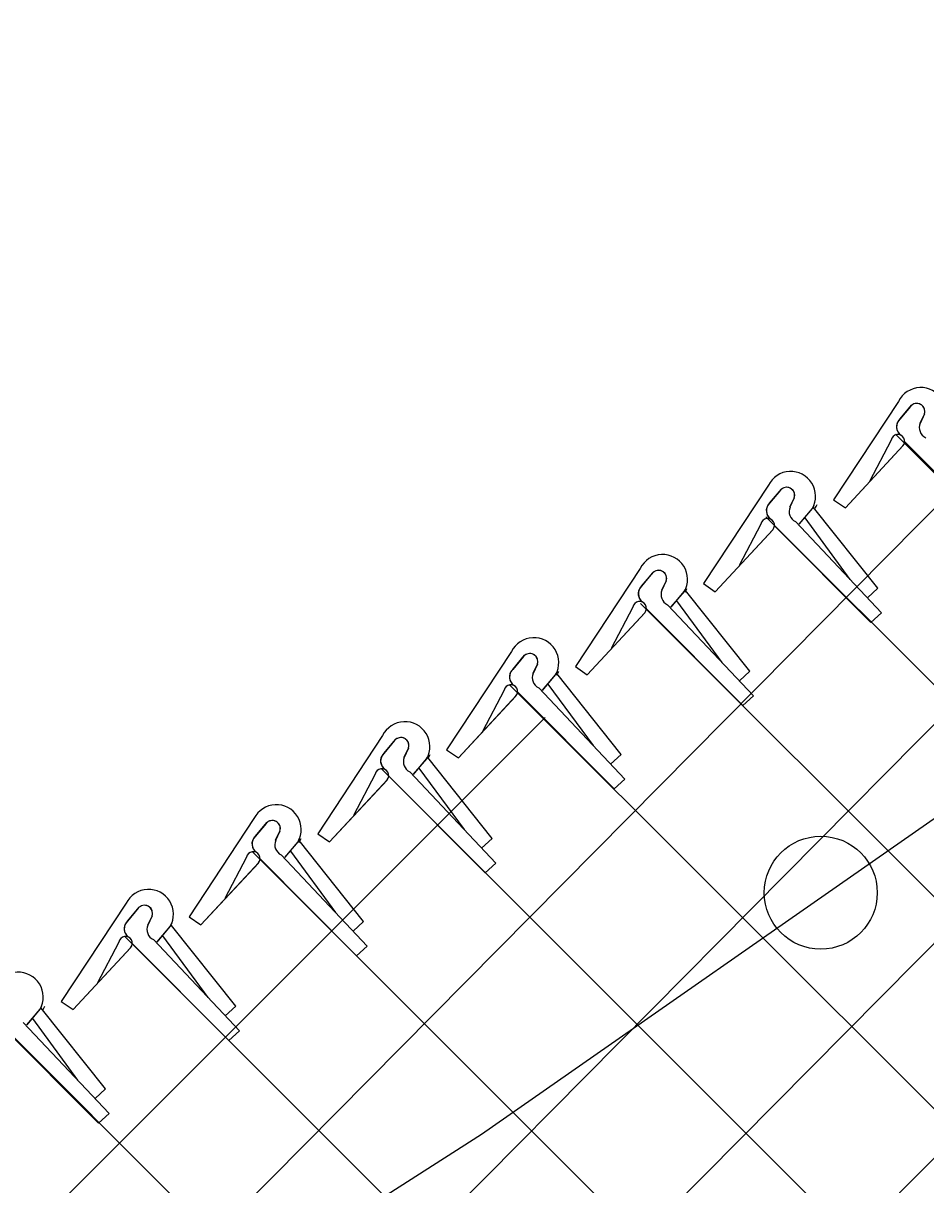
# Model space of a CAD drawing. Extents: x 0 to 2.85, y -0.1 to 1.83.
# Drawn here: x 1.7594 to 1.79327, y 1.5688 to 1.61241 of the extents above; entities that cross this region are included whole.
import ezdxf

# ---------------------------------------------------------------- set-up
doc = ezdxf.new("R2010")
doc.units = 0
doc.layers.add('sb_Chainlink Fence', color=7, linetype='Continuous')
doc.layers.add('sb_Existing Structural Steel', color=7, linetype='Continuous')

msp = doc.modelspace()

# ---------------------------------------------------------------- linework, layer by layer
at = {"layer": 'sb_Chainlink Fence'}
for p, q in [((1.6690183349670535, 1.4441351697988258), (1.8738026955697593, 1.6507376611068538)), ((1.6689794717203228, 1.4521359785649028), (1.850037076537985, 1.634825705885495)), ((1.6684338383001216, 1.4677191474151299), (1.801504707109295, 1.602179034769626)), ((1.669037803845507, 1.4603466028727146), (1.8067566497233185, 1.59936996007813)), ((1.792249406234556, 1.5982090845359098), (1.789812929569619, 1.5945201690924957)), ((1.792296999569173, 1.5975403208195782), (1.7927421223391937, 1.5980673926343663)), ((1.7927010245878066, 1.5980240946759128), (1.792296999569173, 1.5975403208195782)), ((1.793223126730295, 1.5977385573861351), (1.7930595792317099, 1.5973842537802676)), ((1.793060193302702, 1.5973968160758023), (1.7932227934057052, 1.5977305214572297)), ((1.7921296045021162, 1.596982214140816), (1.8703527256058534, 1.5187590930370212)), ((1.7902588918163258, 1.5942154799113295), (1.7924286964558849, 1.5965528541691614)), ((1.7902588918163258, 1.5942154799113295), (1.7924148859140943, 1.5965391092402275)), ((1.791972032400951, 1.5967535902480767), (1.7911603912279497, 1.5952020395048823)), ((1.792473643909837, 1.5967023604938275), (1.7961009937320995, 1.5930595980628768)), ((1.7873635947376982, 1.5950606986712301), (1.7849271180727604, 1.5913717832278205)), ((1.787411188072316, 1.5943919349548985), (1.7878563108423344, 1.5949190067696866)), ((1.7878152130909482, 1.5948757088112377), (1.787411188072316, 1.5943919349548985)), ((1.7883373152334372, 1.5945901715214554), (1.7881737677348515, 1.5942358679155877)), ((1.7881743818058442, 1.5942484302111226), (1.7883369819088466, 1.59458213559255)), ((1.7890158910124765, 1.5941871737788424), (1.7890523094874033, 1.5942552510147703)), ((1.7890523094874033, 1.5942552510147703), (1.789083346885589, 1.594328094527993)), ((1.7914766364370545, 1.591195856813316), (1.7890638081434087, 1.5942305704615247)), ((1.7891232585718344, 1.5941993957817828), (1.7891596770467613, 1.594267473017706)), ((1.7891596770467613, 1.594267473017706), (1.7891907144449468, 1.5943403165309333)), ((1.789812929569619, 1.5945201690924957), (1.7902588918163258, 1.5942154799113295)), ((1.7872718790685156, 1.5938782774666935), (1.8655345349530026, 1.5156156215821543)), ((1.7885206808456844, 1.5936009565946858), (1.7890158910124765, 1.5941871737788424)), ((1.7885272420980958, 1.5936098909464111), (1.7890183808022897, 1.5941892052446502)), ((1.7904376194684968, 1.5915279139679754), (1.7887405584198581, 1.5938378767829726)), ((1.7853730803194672, 1.5910670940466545), (1.7875428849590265, 1.5934044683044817)), ((1.7853730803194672, 1.5910670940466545), (1.7875290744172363, 1.5933907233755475)), ((1.7870862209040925, 1.5936052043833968), (1.786274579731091, 1.5920536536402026)), ((1.78758783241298, 1.5935539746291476), (1.7912151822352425, 1.589911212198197)), ((1.7883855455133, 1.59369647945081), (1.7916109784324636, 1.5902698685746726)), ((1.7825583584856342, 1.5919429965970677), (1.7801218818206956, 1.5882540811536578)), ((1.7826059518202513, 1.5912742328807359), (1.7830510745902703, 1.5918013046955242)), ((1.783009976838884, 1.5917580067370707), (1.7826059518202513, 1.5912742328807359)), ((1.7835320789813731, 1.5914724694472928), (1.7833685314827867, 1.591118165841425)), ((1.7833691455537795, 1.59113072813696), (1.7835317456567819, 1.5914644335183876)), ((1.7842470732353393, 1.5911375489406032), (1.7842781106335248, 1.5912103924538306)), ((1.7842738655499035, 1.591119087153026), (1.7843049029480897, 1.5911919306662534)), ((1.7849271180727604, 1.5913717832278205), (1.7853730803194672, 1.5910670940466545)), ((1.7914766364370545, 1.591195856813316), (1.7910808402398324, 1.5908372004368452)), ((1.7837154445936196, 1.5904832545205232), (1.7842106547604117, 1.59106947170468)), ((1.783722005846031, 1.5904921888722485), (1.7842131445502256, 1.5910715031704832)), ((1.7856323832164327, 1.5884102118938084), (1.7839353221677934, 1.59072017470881)), ((1.7842106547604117, 1.59106947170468), (1.7842470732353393, 1.5911375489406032)), ((1.7842374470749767, 1.591051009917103), (1.7842738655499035, 1.591119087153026)), ((1.7866714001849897, 1.5880781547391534), (1.784258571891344, 1.591112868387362)), ((1.7805678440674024, 1.587949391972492), (1.7827376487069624, 1.5902867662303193)), ((1.7805678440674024, 1.587949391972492), (1.7827238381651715, 1.5902730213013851)), ((1.7822809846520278, 1.5904875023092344), (1.7814693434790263, 1.5889359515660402)), ((1.7825693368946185, 1.5906191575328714), (1.8609850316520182, 1.5122034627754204)), ((1.7827825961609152, 1.5904362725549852), (1.7864099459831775, 1.5867935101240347)), ((1.783580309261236, 1.5905787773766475), (1.786805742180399, 1.5871521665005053)), ((1.7916109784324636, 1.5902698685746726), (1.7912151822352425, 1.589911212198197)), ((1.7777257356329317, 1.5888192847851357), (1.775289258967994, 1.5851303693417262)), ((1.7777733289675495, 1.5881505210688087), (1.7782184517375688, 1.5886775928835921)), ((1.7781773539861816, 1.5886342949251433), (1.7777733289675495, 1.5881505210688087)), ((1.7786994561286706, 1.5883487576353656), (1.778535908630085, 1.5879944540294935)), ((1.778536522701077, 1.5880070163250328), (1.77869912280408, 1.5883407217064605)), ((1.7801218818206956, 1.5882540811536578), (1.7805678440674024, 1.587949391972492)), ((1.7788828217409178, 1.5873595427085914), (1.77937803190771, 1.5879457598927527)), ((1.7788893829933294, 1.5873684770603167), (1.7793805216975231, 1.587947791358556)), ((1.77937803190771, 1.5879457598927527), (1.7794144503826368, 1.588013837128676)), ((1.7794144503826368, 1.588013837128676), (1.7794454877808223, 1.5880866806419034)), ((1.781838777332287, 1.5849544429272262), (1.7794259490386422, 1.5879891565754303)), ((1.7794322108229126, 1.5879333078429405), (1.7794686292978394, 1.5880013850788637)), ((1.7794686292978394, 1.5880013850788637), (1.779499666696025, 1.5880742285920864)), ((1.7866714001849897, 1.5880781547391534), (1.7862756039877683, 1.5877194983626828)), ((1.777448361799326, 1.5873637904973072), (1.7766367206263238, 1.5858122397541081)), ((1.7776541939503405, 1.5875726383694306), (1.856178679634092, 1.5090481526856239)), ((1.7779499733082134, 1.587312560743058), (1.781577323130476, 1.5836697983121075)), ((1.7787476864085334, 1.5874550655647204), (1.781973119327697, 1.5840284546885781)), ((1.780799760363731, 1.5852865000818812), (1.779102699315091, 1.5875964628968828)), ((1.7757352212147, 1.5848256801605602), (1.77790502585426, 1.587163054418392)), ((1.7757352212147, 1.5848256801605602), (1.777891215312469, 1.587149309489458)), ((1.786805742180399, 1.5871521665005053), (1.7864099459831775, 1.5867935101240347)), ((1.5021511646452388, 1.309499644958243), (1.778992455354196, 1.5863409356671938)), ((1.7728880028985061, 1.585665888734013), (1.7704515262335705, 1.5819769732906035)), ((1.7729355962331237, 1.5849971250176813), (1.7733807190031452, 1.5855241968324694)), ((1.7733396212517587, 1.5854808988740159), (1.7729355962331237, 1.5849971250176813)), ((1.773861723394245, 1.5851953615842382), (1.7736981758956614, 1.5848410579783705)), ((1.773698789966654, 1.58485362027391), (1.7738613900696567, 1.585187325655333)), ((1.775289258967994, 1.5851303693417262), (1.7757352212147, 1.5848256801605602)), ((1.7740450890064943, 1.5842061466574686), (1.7745402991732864, 1.58479236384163)), ((1.7740516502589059, 1.584215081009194), (1.7745427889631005, 1.5847943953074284)), ((1.7745402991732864, 1.58479236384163), (1.7745767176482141, 1.584860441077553)), ((1.7745767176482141, 1.584860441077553), (1.7746077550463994, 1.584933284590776)), ((1.7770010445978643, 1.581801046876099), (1.7745882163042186, 1.5848357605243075)), ((1.7745995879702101, 1.5848095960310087), (1.774636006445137, 1.5848776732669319)), ((1.774636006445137, 1.5848776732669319), (1.7746670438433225, 1.5849505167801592)), ((1.781838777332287, 1.5849544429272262), (1.7814429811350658, 1.5845957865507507)), ((1.7726106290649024, 1.5842103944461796), (1.771798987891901, 1.5826588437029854)), ((1.7728304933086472, 1.5844346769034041), (1.8513233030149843, 1.5059418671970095)), ((1.7739099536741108, 1.5843016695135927), (1.7771353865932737, 1.5808750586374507)), ((1.7759620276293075, 1.5821331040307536), (1.774264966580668, 1.58444306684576)), ((1.7708974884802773, 1.5816722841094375), (1.773067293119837, 1.5840096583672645)), ((1.7708974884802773, 1.5816722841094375), (1.7730534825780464, 1.5839959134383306)), ((1.7731122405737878, 1.5841591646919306), (1.7767395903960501, 1.5805164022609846)), ((1.781973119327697, 1.5840284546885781), (1.781577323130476, 1.5836697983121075)), ((1.7680620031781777, 1.5825508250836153), (1.7656255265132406, 1.578861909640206)), ((1.7681095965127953, 1.5818820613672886), (1.7685547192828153, 1.5824091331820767)), ((1.768513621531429, 1.5823658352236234), (1.7681095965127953, 1.5818820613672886)), ((1.7690357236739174, 1.5820802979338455), (1.7688721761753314, 1.5817259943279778)), ((1.7688727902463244, 1.5817385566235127), (1.7690353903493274, 1.5820722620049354)), ((1.7692190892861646, 1.581091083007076), (1.7697142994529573, 1.5816773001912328)), ((1.769225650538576, 1.5811000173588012), (1.7697167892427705, 1.5816793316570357)), ((1.7697142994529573, 1.5816773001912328), (1.7697507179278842, 1.5817453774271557)), ((1.7697507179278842, 1.5817453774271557), (1.7697817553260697, 1.581818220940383)), ((1.7697618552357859, 1.581656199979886), (1.7697982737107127, 1.581724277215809)), ((1.7721750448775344, 1.5786859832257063), (1.7697622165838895, 1.5817206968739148)), ((1.7697982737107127, 1.581724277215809), (1.7698293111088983, 1.5817971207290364)), ((1.7704515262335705, 1.5819769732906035), (1.7708974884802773, 1.5816722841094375)), ((1.7770010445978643, 1.581801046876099), (1.776605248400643, 1.5814423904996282)), ((1.7679941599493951, 1.5813093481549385), (1.846419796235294, 1.5028837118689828)), ((1.7690839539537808, 1.5811866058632), (1.7723093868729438, 1.577759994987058)), ((1.7711360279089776, 1.579018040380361), (1.7694389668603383, 1.5813280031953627)), ((1.7660714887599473, 1.5785572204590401), (1.7682412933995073, 1.5808945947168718)), ((1.7660714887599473, 1.5785572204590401), (1.7682274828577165, 1.580880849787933)), ((1.7677846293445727, 1.5810953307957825), (1.7669729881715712, 1.5795437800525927)), ((1.7682862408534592, 1.5810441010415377), (1.7719135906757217, 1.5774013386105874)), ((1.7771353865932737, 1.5808750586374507), (1.7767395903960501, 1.5805164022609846)), ((1.7632659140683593, 1.5793694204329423), (1.7608294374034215, 1.5756805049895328)), ((1.7633135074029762, 1.5787006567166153), (1.7637586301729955, 1.5792277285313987)), ((1.763717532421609, 1.5791844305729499), (1.7633135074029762, 1.5787006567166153)), ((1.7642396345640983, 1.5788988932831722), (1.7640760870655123, 1.5785445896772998)), ((1.7640767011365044, 1.5785571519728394), (1.7642393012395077, 1.578890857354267)), ((1.7649182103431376, 1.5784958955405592), (1.7649546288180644, 1.5785639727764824)), ((1.7649358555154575, 1.578541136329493), (1.7649722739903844, 1.5786092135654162)), ((1.7649546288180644, 1.5785639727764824), (1.7649856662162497, 1.57863681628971)), ((1.7673789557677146, 1.575504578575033), (1.764966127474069, 1.5785392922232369)), ((1.7649722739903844, 1.5786092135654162), (1.76500331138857, 1.5786820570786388)), ((1.7656255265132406, 1.578861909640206), (1.7660714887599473, 1.5785572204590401)), ((1.7721750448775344, 1.5786859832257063), (1.7717792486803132, 1.5783273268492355)), ((1.7632057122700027, 1.5781361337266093), (1.8408109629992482, 1.5005308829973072)), ((1.7644230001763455, 1.5779096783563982), (1.7649182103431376, 1.5784958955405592)), ((1.7644295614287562, 1.5779186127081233), (1.7649207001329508, 1.5784979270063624)), ((1.7663399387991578, 1.5758366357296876), (1.7646428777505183, 1.5781465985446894)), ((1.7612753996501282, 1.5753758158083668), (1.7634452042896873, 1.5777131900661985)), ((1.7612753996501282, 1.5753758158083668), (1.7634313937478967, 1.5776994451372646)), ((1.7629885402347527, 1.5779139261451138), (1.7621768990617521, 1.5763623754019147)), ((1.76349015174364, 1.5778626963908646), (1.7671175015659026, 1.5742199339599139)), ((1.764287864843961, 1.578005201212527), (1.7675132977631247, 1.5745785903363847)), ((1.7723093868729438, 1.577759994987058), (1.7719135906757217, 1.5774013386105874)), ((1.7600326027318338, 1.5753890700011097), (1.760069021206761, 1.575457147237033)), ((1.760069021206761, 1.575457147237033), (1.7601000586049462, 1.5755299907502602)), ((1.7601761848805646, 1.5754278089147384), (1.76020722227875, 1.5755006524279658)), ((1.7608294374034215, 1.5756805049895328), (1.7612753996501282, 1.5753758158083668)), ((1.7673789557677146, 1.575504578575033), (1.7669831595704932, 1.5751459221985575)), ((1.7595373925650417, 1.574802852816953), (1.7600326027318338, 1.5753890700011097)), ((1.7595439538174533, 1.5748117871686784), (1.7600350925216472, 1.5753911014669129)), ((1.7614543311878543, 1.572729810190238), (1.7597572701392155, 1.57503977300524)), ((1.7624933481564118, 1.5723977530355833), (1.760080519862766, 1.575432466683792)), ((1.7601397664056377, 1.5753597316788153), (1.7601761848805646, 1.5754278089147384)), ((1.7583789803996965, 1.5750012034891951), (1.8361022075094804, 1.4972779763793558)), ((1.758604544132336, 1.5747558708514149), (1.7622318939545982, 1.5711131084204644)), ((1.7594022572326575, 1.5748983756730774), (1.7626276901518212, 1.5714717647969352)), ((1.7675132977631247, 1.5745785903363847), (1.7671175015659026, 1.5742199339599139)), ((1.7624933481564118, 1.5723977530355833), (1.7620975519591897, 1.5720390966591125)), ((1.7626276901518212, 1.5714717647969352), (1.7622318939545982, 1.5711131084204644))]:
    msp.add_line(p, q, dxfattribs=at)
for centre, radius, start, end in [((1.793087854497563, 1.597794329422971), 0.0009354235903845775, 330.7731305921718, 153.67978342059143), ((1.792933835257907, 1.5978296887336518), 0.00030330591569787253, 342.5147558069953, 140.13680881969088), ((1.792934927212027, 1.5978311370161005), 0.00030494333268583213, 340.73435754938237, 129.21739859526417), ((1.7925564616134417, 1.5972570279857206), 0.0003843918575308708, 140.20166010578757, 233.0052527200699), ((1.7925669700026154, 1.5972574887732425), 0.0003909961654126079, 133.66718540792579, 232.2343578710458), ((1.793447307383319, 1.5972249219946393), 0.00041880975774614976, 156.48328493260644, 245.15783350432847), ((1.7922240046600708, 1.5967094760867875), 0.00025580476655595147, 319.02146199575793, 170.0695590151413), ((1.788202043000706, 1.5946459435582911), 0.0009354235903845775, 330.7731305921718, 153.67978342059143), ((1.7880480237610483, 1.5946813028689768), 0.00030330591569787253, 342.5147558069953, 140.13680881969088), ((1.7880491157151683, 1.5946827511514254), 0.00030494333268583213, 340.73435754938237, 129.21739859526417), ((1.787670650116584, 1.5941086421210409), 0.0003843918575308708, 140.20166010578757, 233.0052527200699), ((1.7876811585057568, 1.5941091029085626), 0.0003909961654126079, 133.66718540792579, 232.2343578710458), ((1.7885614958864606, 1.594076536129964), 0.00041880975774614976, 156.48328493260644, 245.15783350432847), ((1.787338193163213, 1.5935610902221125), 0.00025580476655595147, 319.02146199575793, 170.0695590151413), ((1.7833968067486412, 1.591528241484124), 0.0009354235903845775, 330.7731305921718, 153.67978342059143), ((1.7832427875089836, 1.5915636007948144), 0.00030330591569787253, 342.5147558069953, 140.13680881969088), ((1.7832438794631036, 1.5915650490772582), 0.00030494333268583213, 340.73435754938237, 129.21739859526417), ((1.78286541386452, 1.5909909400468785), 0.0003843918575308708, 140.20166010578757, 233.0052527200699), ((1.782875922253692, 1.5909914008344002), 0.0003909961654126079, 133.66718540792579, 232.2343578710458), ((1.7837562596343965, 1.5909588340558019), 0.00041880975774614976, 156.48328493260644, 245.15783350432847), ((1.782532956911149, 1.59044338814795), 0.00025580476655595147, 319.02146199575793, 170.0695590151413), ((1.7785641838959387, 1.588404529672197), 0.0009354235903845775, 330.7731305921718, 153.67978342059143), ((1.7784101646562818, 1.5884398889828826), 0.00030330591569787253, 342.5147558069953, 140.13680881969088), ((1.778411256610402, 1.588441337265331), 0.00030494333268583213, 340.73435754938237, 129.21739859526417), ((1.778032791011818, 1.5878672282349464), 0.0003843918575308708, 140.20166010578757, 233.0052527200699), ((1.7780432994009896, 1.5878676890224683), 0.0003909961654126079, 133.66718540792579, 232.2343578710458), ((1.778923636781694, 1.5878351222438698), 0.00041880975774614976, 156.48328493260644, 245.15783350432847), ((1.7777003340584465, 1.587319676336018), 0.00025580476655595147, 319.02146199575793, 170.0695590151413), ((1.7737264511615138, 1.5852511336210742), 0.0009354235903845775, 330.7731305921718, 153.67978342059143), ((1.7735724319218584, 1.5852864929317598), 0.00030330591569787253, 342.5147558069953, 140.13680881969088), ((1.7735735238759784, 1.5852879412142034), 0.00030494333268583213, 340.73435754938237, 129.21739859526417), ((1.7731950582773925, 1.5847138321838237), 0.0003843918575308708, 140.20166010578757, 233.0052527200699), ((1.773205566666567, 1.5847142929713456), 0.0003909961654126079, 133.66718540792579, 232.2343578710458), ((1.7740859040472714, 1.584681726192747), 0.00041880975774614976, 156.48328493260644, 245.15783350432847), ((1.7728626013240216, 1.5841662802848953), 0.00025580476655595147, 319.02146199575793, 170.0695590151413), ((1.7689004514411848, 1.5821360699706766), 0.0009354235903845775, 330.7731305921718, 153.67978342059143), ((1.7687464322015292, 1.5821714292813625), 0.00030330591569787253, 342.5147558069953, 140.13680881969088), ((1.7687475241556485, 1.5821728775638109), 0.00030494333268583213, 340.73435754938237, 129.21739859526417), ((1.7683690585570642, 1.5815987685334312), 0.0003843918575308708, 140.20166010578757, 233.0052527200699), ((1.768379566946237, 1.5815992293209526), 0.0003909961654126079, 133.66718540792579, 232.2343578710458), ((1.7692599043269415, 1.5815666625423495), 0.00041880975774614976, 156.48328493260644, 245.15783350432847), ((1.768036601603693, 1.5810512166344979), 0.00025580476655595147, 319.02146199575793, 170.0695590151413), ((1.7641043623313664, 1.5789546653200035), 0.0009354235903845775, 330.7731305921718, 153.67978342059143), ((1.7639503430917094, 1.578990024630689), 0.00030330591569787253, 342.5147558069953, 140.13680881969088), ((1.7639514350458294, 1.5789914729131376), 0.00030494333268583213, 340.73435754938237, 129.21739859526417), ((1.763572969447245, 1.578417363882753), 0.0003843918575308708, 140.20166010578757, 233.0052527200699), ((1.763583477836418, 1.578417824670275), 0.0003909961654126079, 133.66718540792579, 232.2343578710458), ((1.7644638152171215, 1.5783852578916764), 0.00041880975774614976, 156.48328493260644, 245.15783350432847), ((1.763240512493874, 1.5778698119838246), 0.00025580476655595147, 319.02146199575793, 170.0695590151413), ((1.759218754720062, 1.5758478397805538), 0.0009354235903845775, 330.7731305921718, 153.67978342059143)]:
    msp.add_arc(centre, radius, start, end, dxfattribs=at)
at = {"layer": 'sb_Existing Structural Steel'}
for p, q in [((1.9988088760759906, 1.7258849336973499), (1.7766054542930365, 1.5706835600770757)), ((1.7766054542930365, 1.5706835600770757), (1.6481581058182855, 1.4889333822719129))]:
    msp.add_line(p, q, dxfattribs=at)
msp.add_circle((1.7893301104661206, 1.5797664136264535), 0.0021204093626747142, dxfattribs=at)

doc.saveas('drawing.dxf')
